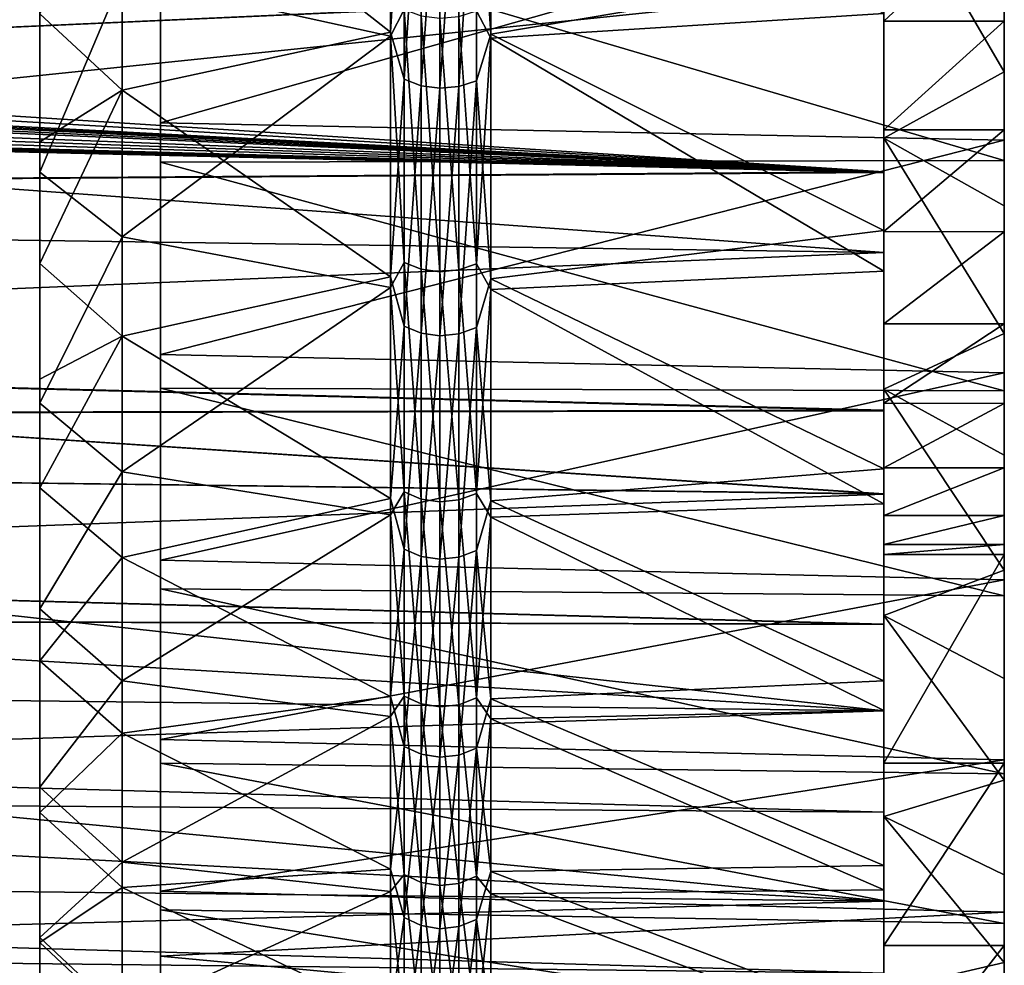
# Model space of a CAD drawing. Header units: metres. Extents: x -31 to 116, y -84 to 84.
# Tile 425 of 656: x 92 to 104, y -56 to -44. Entities that reach past the tile are written whole.
import ezdxf

# ---------------------------------------------------------------- set-up
doc = ezdxf.new("R2010")
doc.units = ezdxf.units.M
doc.layers.add('solid_80010000GA_11_1', color=7, linetype='CONTINUOUS')

msp = doc.modelspace()

# ---------------------------------------------------------------- linework, layer by layer
at = {"layer": 'solid_80010000GA_11_1'}
for points in [[(92.5, -46.007435, 38.084011), (92.5, -0.757149, -6.31007), (92.5, 35.713257, -47.871132)], [(92.5, -48.960953, 34.203865), (92.5, 35.713257, -47.871132), (92.5, 31.743658, -50.590717)], [(92.5, -47.524685, 36.172977), (92.5, 35.713257, -47.871132), (92.5, -48.960953, 34.203865)], [(92.5, -46.007435, 38.084011), (92.5, 35.713257, -47.871132), (92.5, -47.524685, 36.172977)], [(92.5, -52.469547, 28.531176), (92.5, 31.743658, -50.590717), (92.5, 27.567657, -52.982124)], [(92.5, -50.317154, 32.175541), (92.5, 31.743658, -50.590717), (92.5, -52.469547, 28.531176)], [(92.5, -48.960953, 34.203865), (92.5, 31.743658, -50.590717), (92.5, -50.317154, 32.175541)], [(94, -51.217812, 29.815081), (94, 26.58078, -52.968414), (94, 30.72887, -50.674835)], [(94, -7.77929, -7.77929), (94, -51.217812, 29.815081), (94, 30.72887, -50.674835)], [(92.5, -54.358456, 24.743469), (92.5, 27.567657, -52.982124), (92.5, 23.215502, -55.028381)], [(92.5, -52.469547, 28.531176), (92.5, 27.567657, -52.982124), (92.5, -54.358456, 24.743469)], [(94, -53.450119, 25.598499), (94, 22.258059, -54.925167), (94, 26.58078, -52.968414)], [(94, -51.217812, 29.815081), (94, -53.450119, 25.598499), (94, 26.58078, -52.968414)], [(92.5, -55.974369, 20.831499), (92.5, 23.215502, -55.028381), (92.5, 18.715399, -56.71693)], [(92.5, -54.358456, 24.743469), (92.5, 23.215502, -55.028381), (92.5, -55.974369, 20.831499)], [(94, -56.147091, 18.965654), (94, 17.792295, -56.529854), (94, 22.258059, -54.925167)], [(94, -55.337643, 21.211901), (94, -56.147091, 18.965654), (94, 22.258059, -54.925167)], [(94, -53.450119, 25.598499), (94, -55.337643, 21.211901), (94, 22.258059, -54.925167)], [(92.5, 14.090139, -58.039162), (92.5, -57.309147, 16.814962), (92.5, 18.715399, -56.71693)], [(92.5, -55.974369, 20.831499), (92.5, 18.715399, -56.71693), (92.5, -57.309147, 16.814962)], [(94, -56.86657, 16.685106), (94, 13.215801, -57.771465), (94, 17.792295, -56.529854)], [(94, -56.147091, 18.965654), (94, -56.86657, 16.685106), (94, 17.792295, -56.529854)], [(92.5, -57.940781, 14.489293), (92.5, -57.309147, 16.814962), (92.5, 14.090139, -58.039162)], [(92.5, -58.47744, 12.143736), (92.5, 14.090139, -58.039162), (92.5, 9.373622, -58.984844)], [(92.5, -57.940781, 14.489293), (92.5, 14.090139, -58.039162), (92.5, -58.47744, 12.143736)], [(94, -58.018707, 12.084211), (94, 8.555705, -58.642952), (94, 13.215801, -57.771465)], [(94, -56.86657, 16.685106), (94, -58.018707, 12.084211), (94, 13.215801, -57.771465)], [(92.5, -59.265308, 7.396191), (92.5, 9.373622, -58.984844), (92.5, 4.598124, -59.547764)], [(92.5, -58.47744, 12.143736), (92.5, 9.373622, -58.984844), (92.5, -59.265308, 7.396191)], [(94, -58.799423, 7.404419), (94, 3.839686, -59.139271), (94, 8.555705, -58.642952)], [(94, -58.018707, 12.084211), (94, -58.799423, 7.404419), (94, 8.555705, -58.642952)], [(92.5, -59.668236, 2.605139), (92.5, 4.598124, -59.547764), (92.5, -0.207905, -59.724644)], [(92.5, -59.265308, 7.396191), (92.5, 4.598124, -59.547764), (92.5, -59.668236, 2.605139)], [(94, -59.203239, 2.679179), (94, -0.899556, -59.256973), (94, 3.839686, -59.139271)], [(94, -58.799423, 7.404419), (94, -59.203239, 2.679179), (94, 3.839686, -59.139271)], [(92.5, -59.684372, -2.201522), (92.5, -0.207905, -59.724644), (92.5, -5.013831, -59.514194)], [(92.5, -59.668236, 2.605139), (92.5, -0.207905, -59.724644), (92.5, -59.684372, -2.201522)], [(92.5, -44.414433, 39.930397), (92.5, -0.757149, -6.31007), (92.5, -46.007435, 38.084011)], [(94, -59.227859, -2.061722), (94, -5.630714, -58.995716), (94, -0.899556, -59.256973)], [(94, -59.203239, 2.679179), (94, -59.227859, -2.061722), (94, -0.899556, -59.256973)], [(94, -1.131371), (94, -45.771664, 37.64505), (94, -48.654163, 33.837284)], [(94, -8.324382, -7.193011), (94, -1.131371), (94, -48.654163, 33.837284)], [(94, -1.131371), (94, -42.591515, 41.208656), (94, -45.771664, 37.64505)], [(92.5, -59.313381, -6.999942), (92.5, -5.013831, -59.514194), (92.5, -9.786749, -58.917732)], [(92.5, -59.684372, -2.201522), (92.5, -5.013831, -59.514194), (92.5, -59.313381, -6.999942)], [(94, -58.873016, -6.794301), (94, -10.326821, -58.357128), (94, -5.630714, -58.995716)], [(94, -59.227859, -2.061722), (94, -58.873016, -6.794301), (94, -5.630714, -58.995716)], [(94, -7.77929, -7.77929), (94, -8.324382, -7.193011), (94, -51.217812, 29.815081)], [(94, -8.324382, -7.193011), (94, -48.654163, 33.837284), (94, -51.217812, 29.815081)], [(92.5, -58.557064, -11.753393), (92.5, -9.786749, -58.917732), (92.5, -14.495648, -57.939251)], [(92.5, -59.313381, -6.999942), (92.5, -9.786749, -58.917732), (92.5, -58.557064, -11.753393)], [(94, -58.140701, -11.482546), (94, -14.960266, -57.344475), (94, -10.326821, -58.357128)], [(94, -58.873016, -6.794301), (94, -58.140701, -11.482546), (94, -10.326821, -58.357128)], [(92.5, -57.421707, -16.426456), (92.5, -14.495648, -57.939251), (92.5, -19.109985, -56.585239)], [(92.5, -58.557064, -11.753393), (92.5, -14.495648, -57.939251), (92.5, -57.421707, -16.426456)], [(94, -57.037197, -16.092224), (94, -19.496283, -55.965096), (94, -14.960266, -57.344475)], [(94, -58.140701, -11.482546), (94, -57.037197, -16.092224), (94, -14.960266, -57.344475)], [(92.5, -55.914562, -20.991514), (92.5, -19.109985, -56.585239), (92.5, -23.600044, -54.86454)], [(92.5, -57.421707, -16.426456), (92.5, -19.109985, -56.585239), (92.5, -55.914562, -20.991514)], [(94, -55.568993, -20.598169), (94, -23.906801, -54.227856), (94, -19.496283, -55.965096)], [(94, -57.037197, -16.092224), (94, -55.568993, -20.598169), (94, -19.496283, -55.965096)], [(92.5, -54.043362, -25.424313), (92.5, -23.600044, -54.86454), (92.5, -27.936859, -52.788353)], [(92.5, -55.914562, -20.991514), (92.5, -23.600044, -54.86454), (92.5, -54.043362, -25.424313)], [(94, -53.743931, -24.975735), (94, -28.164295, -52.143719), (94, -23.906801, -54.227856)], [(94, -55.568993, -20.598169), (94, -53.743931, -24.975735), (94, -23.906801, -54.227856)], [(92.5, -51.821056, -29.692749), (92.5, -27.936859, -52.788353), (92.5, -32.092716, -50.369968)], [(92.5, -54.043362, -25.424313), (92.5, -27.936859, -52.788353), (92.5, -51.821056, -29.692749)], [(94, -51.574242, -29.194111), (94, -32.242054, -49.725697), (94, -28.164295, -52.143719)], [(94, -53.743931, -24.975735), (94, -51.574242, -29.194111), (94, -28.164295, -52.143719)], [(104.5, -53.744877, 30.910948), (104.5, -42.792683, 41.396156), (104.5, -30.884344, 53.760178)], [(104.5, -53.744877, 30.910948), (104.5, -30.884344, 53.760178), (104.5, -32.990601, 52.493946)], [(92.5, -49.263111, -33.767258), (92.5, -32.092716, -50.369968), (92.5, -36.03968, -47.625835)], [(92.5, -51.821056, -29.692749), (92.5, -32.092716, -50.369968), (92.5, -49.263111, -33.767258)], [(94, -49.074623, -33.224701), (94, -36.11441, -46.988777), (94, -32.242054, -49.725697)], [(94, -51.574242, -29.194111), (94, -49.074623, -33.224701), (94, -32.242054, -49.725697)], [(104.5, -53.744877, 30.910948), (104.5, -32.990601, 52.493946), (104.5, -35.047894, 51.143379)], [(103, -35.047894, 51.143379), (103, -51.143379, 43.109699), (103, -43.10981, 51.143379)], [(103, -43.841156, 42.413952), (103, -51.143379, 43.109699), (103, -35.047894, 51.143379)], [(104.5, -51.143379, 35.047894), (104.5, -35.047894, 51.143379), (104.5, -43.10981, 51.143379)], [(104.5, -51.143379, 35.047894), (104.5, -53.744877, 30.910948), (104.5, -35.047894, 51.143379)], [(92.5, -46.387074, -37.620697), (92.5, -36.03968, -47.625835), (92.5, -39.752674, -44.573555)], [(92.5, -49.263111, -33.767258), (92.5, -36.03968, -47.625835), (92.5, -46.387074, -37.620697)], [(94, -46.259659, -37.043777), (94, -39.756813, -43.94989), (94, -36.11441, -46.988777)], [(94, -49.074623, -33.224701), (94, -46.259659, -37.043777), (94, -36.11441, -46.988777)], [(92.5, -46.387074, -37.620697), (92.5, -39.752674, -44.573555), (92.5, -43.209438, -41.231323)], [(94, -46.259659, -37.043777), (94, -43.145851, -40.627995), (94, -39.756813, -43.94989)], [(93.526894, -43.959812, -41.93248), (96.862495, -41.280361, -44.691727), (96.862495, -44.691727, -41.280361)], [(96.862495, -44.691727, -41.280361), (96.862495, -41.280361, -44.691727), (97.032135, -44.359638, -41.878643)], [(93.526894, -42.015869, 43.880116), (96.862495, -44.642258, 41.333851), (96.862495, -41.333851, 44.642258)], [(96.862495, -41.333851, 44.642258), (96.862495, -44.642258, 41.333851), (97.032135, -41.878643, 44.359638)], [(97.932457, -44.377171, -41.895199), (98.111336, -41.302547, -44.715748), (98.111336, -44.715748, -41.302547)], [(97.932457, -41.895199, 44.377171), (98.111336, -44.666252, 41.356071), (98.111336, -41.356071, 44.666252)], [(98.111336, -44.715748, -41.302547), (98.111336, -41.302547, -44.715748), (103, -44.411522, -41.816448)], [(98.111336, -41.356071, 44.666252), (98.111336, -44.666252, 41.356071), (103, -43.841156, 42.413952)], [(96.862495, -44.642258, 41.333851), (97.032135, -45.229965, 40.93713), (97.032135, -41.878643, 44.359638)], [(97.244003, -41.953476, 44.438904), (97.032135, -41.878643, 44.359638), (97.032135, -45.229965, 40.93713)], [(92.5, -44.414433, 39.930397), (93.526894, -45.363544, 40.409737), (93.526894, -42.015869, 43.880116)], [(93.526894, -42.015869, 43.880116), (93.526894, -45.363544, 40.409737), (96.862495, -44.642258, 41.333851)], [(97.244003, -45.310783, 41.010281), (97.244003, -41.953476, 44.438904), (97.032135, -45.229965, 40.93713)], [(97.478584, -41.982159, 44.46928), (97.244003, -41.953476, 44.438904), (97.244003, -45.310783, 41.010281)], [(97.478584, -45.341759, 41.038315), (97.478584, -41.982159, 44.46928), (97.244003, -45.310783, 41.010281)], [(97.715057, -41.962139, 44.448078), (97.478584, -41.982159, 44.46928), (97.478584, -45.341759, 41.038315)], [(97.715057, -45.320141, 41.018745), (97.715057, -41.962139, 44.448078), (97.478584, -45.341759, 41.038315)], [(97.932457, -41.895199, 44.377171), (97.715057, -41.962139, 44.448078), (97.715057, -45.320141, 41.018745)], [(97.932457, -45.247841, 40.953312), (97.932457, -41.895199, 44.377171), (97.715057, -45.320141, 41.018745)], [(97.932457, -45.247841, 40.953312), (98.111336, -44.666252, 41.356071), (97.932457, -41.895199, 44.377171)], [(38.491501, -42.239792, 41.636169), (103, -43.127747, 43.139236), (103, -46.380795, 39.620941)], [(38.617069, -42.617405, 41.254074), (38.491501, -42.239792, 41.636169), (103, -46.380795, 39.620941)], [(38.840816, -43.013279, 40.849873), (38.617069, -42.617405, 41.254074), (103, -46.380795, 39.620941)], [(104.5, -42.792683, 41.396156), (94, -45.771664, 37.64505), (94, -42.591515, 41.208656)], [(103, -42.558502, -45.086292), (104.5, -43.400433, -44.276424), (104.5, -45.138016, -42.503586)], [(103, -42.558502, -45.086292), (104.5, -45.138016, -42.503586), (103, -45.96349, -41.609581)], [(103, -44.411522, -41.816448), (103, -42.558502, -45.086292), (103, -45.96349, -41.609581)], [(104.5, -42.792683, 41.396156), (104.5, -45.987198, 37.815834), (94, -45.771664, 37.64505)], [(104.5, -45.987198, 37.815834), (104.5, -42.792683, 41.396156), (104.5, -53.744877, 30.910948)], [(38.918213, -43.124298, 40.735607), (38.840816, -43.013279, 40.849873), (103, -46.380795, 39.620941)], [(104.5, -46.24202, -37.503815), (104.5, -43.074245, -41.103165), (94, -43.145851, -40.627995)], [(103, -44.505573, 51.021145), (104.5, -44.505421, 51.021168), (104.5, -43.10981, 51.143379)], [(103, -43.10981, 51.143379), (103, -44.505573, 51.021145), (104.5, -43.10981, 51.143379)], [(103, -43.10981, 51.143379), (103, -51.143379, 43.109699), (103, -51.021187, 44.505314)], [(103, -43.10981, 51.143379), (103, -51.021187, 44.505314), (103, -44.505573, 51.021145)], [(104.5, -45.138016, -42.503586), (104.5, -43.074245, -41.103165), (104.5, -46.24202, -37.503815)], [(104.5, -45.138016, -42.503586), (104.5, -43.400433, -44.276424), (104.5, -43.074245, -41.103165)], [(104.5, -51.143379, 43.109699), (104.5, -51.143379, 35.047894), (104.5, -43.10981, 51.143379)], [(104.5, -44.505421, 51.021168), (104.5, -51.143379, 43.109699), (104.5, -43.10981, 51.143379)], [(27.5, -44.336441, -38.961391), (103, -46.390305, -39.609806), (103, -43.139236, -43.127747)], [(39, -43.233612, 40.6227), (38.918213, -43.124298, 40.735607), (103, -46.380795, 39.620941)], [(39, -43.384422, 40.461597), (39, -43.233612, 40.6227), (103, -46.380795, 39.620941)], [(92.5, -46.387074, -37.620697), (92.5, -43.209438, -41.231323), (93.526894, -43.959812, -41.93248)], [(104.5, -46.24202, -37.503815), (94, -43.145851, -40.627995), (94, -46.259659, -37.043777)], [(103, -47.386627, 40.291019), (103, -46.380795, 39.620941), (103, -43.127747, 43.139236)], [(103, -47.386627, 40.291019), (103, -43.127747, 43.139236), (103, -44.089722, 43.874321)], [(103, -47.385311, -40.292572), (103, -43.139236, -43.127747), (103, -46.390305, -39.609806)], [(103, -44.088516, -43.87553), (103, -43.139236, -43.127747), (103, -47.385311, -40.292572)], [(39, -43.534634, 40.299931), (39, -43.384422, 40.461597), (103, -46.380795, 39.620941)], [(33.254963, -43.651806, 39.950497), (39, -43.534634, 40.299931), (103, -46.380795, 39.620941)], [(27.5, -43.738743, 39.631207), (33.254963, -43.651806, 39.950497), (103, -46.380795, 39.620941)], [(75.055649, -45.348221, -41.85643), (75.055649, -43.637264, -43.637264), (103, -44.088516, -43.87553)], [(103, -44.089722, 43.874321), (75.055649, -43.637264, 43.637264), (75.055649, -45.348221, 41.85643)], [(27.5, -44.038864, 39.297436), (27.5, -43.738743, 39.631207), (103, -46.380795, 39.620941)], [(98.111336, -44.666252, 41.356071), (103, -47.113945, 38.746246), (103, -43.841156, 42.413952)], [(103, -43.841156, 42.413952), (103, -51.143379, 35.047894), (103, -51.143379, 43.109699)], [(103, -43.841156, 42.413952), (103, -47.113945, 38.746246), (103, -51.143379, 35.047894)], [(92.5, -46.387074, -37.620697), (93.526894, -43.959812, -41.93248), (93.526894, -47.191425, -38.259212)], [(93.526894, -47.191425, -38.259212), (93.526894, -43.959812, -41.93248), (96.862495, -44.691727, -41.280361)], [(27.5, -44.336441, 38.961391), (27.5, -44.038864, 39.297436), (103, -46.380795, 39.620941)], [(75.055649, -45.348221, -41.85643), (103, -44.088516, -43.87553), (103, -47.385311, -40.292572)], [(103, -44.089722, 43.874321), (75.055649, -45.348221, 41.85643), (75.055649, -46.986553, 40.008572)], [(103, -47.386627, 40.291019), (103, -44.089722, 43.874321), (75.055649, -46.986553, 40.008572)], [(12.5, -44.230812, -38.485485), (12.5, -47.021606, -35.020927), (103, -46.390305, -39.609806)], [(12.5, -44.230812, 38.485485), (20.001122, -44.28376, 38.723598), (103, -46.380795, 39.620941)], [(12.5, -47.021599, 35.020939), (12.5, -44.230812, 38.485485), (103, -46.380795, 39.620941)], [(20.001122, -44.28376, -38.723598), (12.5, -44.230812, -38.485485), (103, -46.390305, -39.609806)], [(103, -46.390305, -39.609806), (27.5, -44.336441, -38.961391), (20.001122, -44.28376, -38.723598)], [(20.001122, -44.28376, 38.723598), (27.5, -44.336441, 38.961391), (103, -46.380795, 39.620941)], [(92.5, -44.414433, 39.930397), (92.5, -46.007435, 38.084011), (93.526894, -45.363544, 40.409737)], [(96.862495, -44.691727, -41.280361), (97.032135, -44.359638, -41.878643), (97.032135, -47.508652, -38.269131)], [(97.244003, -47.593544, -38.337513), (97.032135, -47.508652, -38.269131), (97.032135, -44.359638, -41.878643)], [(97.244003, -44.438904, -41.953476), (97.244003, -47.593544, -38.337513), (97.032135, -44.359638, -41.878643)], [(97.478584, -47.62608, -38.36372), (97.244003, -47.593544, -38.337513), (97.244003, -44.438904, -41.953476)], [(97.478584, -44.46928, -41.982159), (97.478584, -47.62608, -38.36372), (97.244003, -44.438904, -41.953476)], [(97.715057, -44.448078, -41.962139), (97.715057, -47.603371, -38.345428), (97.478584, -44.46928, -41.982159)], [(97.932457, -44.377171, -41.895199), (97.932457, -47.527431, -38.284256), (97.715057, -44.448078, -41.962139)], [(97.932457, -47.527431, -38.284256), (97.715057, -47.603371, -38.345428), (97.715057, -44.448078, -41.962139)], [(97.932457, -44.377171, -41.895199), (98.111336, -44.715748, -41.302547), (97.932457, -47.527431, -38.284256)], [(98.111336, -44.715748, -41.302547), (103, -44.411522, -41.816448), (103, -47.616924, -38.126457)], [(103, -47.616924, -38.126457), (103, -44.411522, -41.816448), (103, -45.96349, -41.609581)], [(97.715057, -47.603371, -38.345428), (97.478584, -47.62608, -38.36372), (97.478584, -44.46928, -41.982159)], [(103, -45.85767, 50.658772), (104.5, -45.858006, 50.658653), (104.5, -44.505421, 51.021168)], [(103, -44.505573, 51.021145), (103, -45.85767, 50.658772), (104.5, -44.505421, 51.021168)], [(103, -44.505573, 51.021145), (103, -51.021187, 44.505314), (103, -50.658691, 45.857903)], [(103, -44.505573, 51.021145), (103, -50.658691, 45.857903), (103, -45.85767, 50.658772)], [(104.5, -44.505421, 51.021168), (104.5, -51.021164, 44.505466), (104.5, -51.143379, 43.109699)], [(104.5, -44.505421, 51.021168), (104.5, -45.858006, 50.658653), (104.5, -51.021164, 44.505466)], [(93.526894, -45.363544, 40.409737), (96.862495, -47.686638, 37.780991), (96.862495, -44.642258, 41.333851)], [(93.526894, -47.191425, -38.259212), (96.862495, -44.691727, -41.280361), (96.862495, -47.822067, -37.609421)], [(96.862495, -44.642258, 41.333851), (96.862495, -47.686638, 37.780991), (97.032135, -45.229965, 40.93713)], [(96.862495, -47.822067, -37.609421), (96.862495, -44.691727, -41.280361), (97.032135, -47.508652, -38.269131)], [(97.932457, -45.247841, 40.953312), (98.111336, -47.712269, 37.801296), (98.111336, -44.666252, 41.356071)], [(98.111336, -44.666252, 41.356071), (98.111336, -47.712269, 37.801296), (103, -47.113945, 38.746246)], [(97.932457, -47.527431, -38.284256), (98.111336, -44.715748, -41.302547), (98.111336, -47.847771, -37.629635)], [(98.111336, -47.847771, -37.629635), (98.111336, -44.715748, -41.302547), (103, -47.616924, -38.126457)], [(103, -45.96349, -41.609581), (104.5, -45.138016, -42.503586), (104.5, -46.803978, -40.661865)], [(104.5, -46.803978, -40.661865), (104.5, -45.138016, -42.503586), (104.5, -46.24202, -37.503815)], [(96.862495, -47.686638, 37.780991), (97.032135, -48.302425, 37.262234), (97.032135, -45.229965, 40.93713)], [(97.244003, -45.310783, 41.010281), (97.032135, -45.229965, 40.93713), (97.032135, -48.302425, 37.262234)], [(97.244003, -48.388737, 37.328815), (97.244003, -45.310783, 41.010281), (97.032135, -48.302425, 37.262234)], [(97.478584, -45.341759, 41.038315), (97.244003, -45.310783, 41.010281), (97.244003, -48.388737, 37.328815)], [(97.715057, -45.320141, 41.018745), (97.478584, -45.341759, 41.038315), (97.478584, -48.421814, 37.354336)], [(97.715057, -48.398727, 37.336521), (97.715057, -45.320141, 41.018745), (97.478584, -48.421814, 37.354336)], [(97.932457, -45.247841, 40.953312), (97.715057, -45.320141, 41.018745), (97.715057, -48.398727, 37.336521)], [(97.932457, -48.321518, 37.276962), (97.932457, -45.247841, 40.953312), (97.715057, -48.398727, 37.336521)], [(97.932457, -48.321518, 37.276962), (98.111336, -47.712269, 37.801296), (97.932457, -45.247841, 40.953312)], [(75.055649, -46.986553, -40.008572), (75.055649, -45.348221, -41.85643), (103, -47.385311, -40.292572)], [(92.5, -47.524685, 36.172977), (93.526894, -48.425446, 36.684795), (93.526894, -45.363544, 40.409737)], [(92.5, -46.007435, 38.084011), (92.5, -47.524685, 36.172977), (93.526894, -45.363544, 40.409737)], [(93.526894, -45.363544, 40.409737), (93.526894, -48.425446, 36.684795), (96.862495, -47.686638, 37.780991)], [(97.478584, -48.421814, 37.354336), (97.478584, -45.341759, 41.038315), (97.244003, -48.388737, 37.328815)], [(104.5, -45.987198, 37.815834), (94, -48.654163, 33.837284), (94, -45.771664, 37.64505)], [(103, -45.85767, 50.658772), (103, -47.125309, 50.06773), (104.5, -45.858006, 50.658653)], [(103, -45.85767, 50.658772), (103, -50.658691, 45.857903), (103, -50.067112, 47.126369)], [(103, -45.85767, 50.658772), (103, -50.067112, 47.126369), (103, -47.125309, 50.06773)], [(103, -47.125309, 50.06773), (104.5, -47.126465, 50.067059), (104.5, -45.858006, 50.658653)], [(104.5, -45.858006, 50.658653), (104.5, -50.65881, 45.857567), (104.5, -51.021164, 44.505466)], [(104.5, -45.858006, 50.658653), (104.5, -50.067783, 47.125214), (104.5, -50.65881, 45.857567)], [(104.5, -45.858006, 50.658653), (104.5, -47.126465, 50.067059), (104.5, -50.067783, 47.125214)], [(104.5, -45.987198, 37.815834), (104.5, -48.883087, 33.989677), (94, -48.654163, 33.837284)], [(103, -45.96349, -41.609581), (104.5, -46.803978, -40.661865), (104.5, -48.395252, -38.7542)], [(103, -45.96349, -41.609581), (104.5, -48.395252, -38.7542), (103, -49.085793, -37.875916)], [(103, -47.616924, -38.126457), (103, -45.96349, -41.609581), (103, -49.085793, -37.875916)], [(104.5, -56.012695, 26.581478), (104.5, -48.883087, 33.989677), (104.5, -45.987198, 37.815834)], [(104.5, -53.744877, 30.910948), (104.5, -56.012695, 26.581478), (104.5, -45.987198, 37.815834)], [(104.5, -49.109158, -33.662376), (104.5, -46.24202, -37.503815), (94, -46.259659, -37.043777)], [(104.5, -49.109158, -33.662376), (94, -46.259659, -37.043777), (94, -49.074623, -33.224701)], [(104.5, -48.395252, -38.7542), (104.5, -46.24202, -37.503815), (104.5, -49.109158, -33.662376)], [(104.5, -48.395252, -38.7542), (104.5, -46.803978, -40.661865), (104.5, -46.24202, -37.503815)], [(12.5, -47.021599, 35.020939), (103, -46.380795, 39.620941), (103, -49.348675, 35.856754)], [(12.5, -47.021606, -35.020927), (103, -49.354969, -35.848087), (103, -46.390305, -39.609806)], [(92.5, -49.263111, -33.767258), (92.5, -46.387074, -37.620697), (93.526894, -47.191425, -38.259212)], [(103, -50.392952, 36.461079), (103, -49.348675, 35.856754), (103, -46.380795, 39.620941)], [(103, -50.392952, 36.461079), (103, -46.380795, 39.620941), (103, -47.386627, 40.291019)], [(103, -50.391949, -36.46246), (103, -46.390305, -39.609806), (103, -49.354969, -35.848087)], [(103, -47.385311, -40.292572), (103, -46.390305, -39.609806), (103, -50.391949, -36.46246)], [(12.5, -49.54129, 31.355318), (12.5, -47.021599, 35.020939), (103, -49.348675, 35.856754)], [(12.5, -47.021606, -35.020927), (12.5, -49.541309, -31.355293), (103, -49.354969, -35.848087)], [(75.055649, -48.549644, -38.096642), (75.055649, -46.986553, -40.008572), (103, -47.385311, -40.292572)], [(103, -47.386627, 40.291019), (75.055649, -46.986553, 40.008572), (75.055649, -48.549644, 38.096642)], [(98.111336, -47.712269, 37.801296), (103, -50.080429, 34.827282), (103, -47.113945, 38.746246)], [(103, -47.113945, 38.746246), (103, -50.080429, 34.827282), (103, -51.143379, 35.047894)], [(103, -47.125309, 50.06773), (103, -48.272816, 49.264526), (104.5, -47.126465, 50.067059)], [(103, -47.125309, 50.06773), (103, -50.067112, 47.126369), (103, -48.272816, 49.264526)], [(103, -48.272816, 49.264526), (104.5, -48.274605, 49.26302), (104.5, -47.126465, 50.067059)], [(104.5, -47.126465, 50.067059), (104.5, -49.264599, 48.272732), (104.5, -50.067783, 47.125214)], [(104.5, -47.126465, 50.067059), (104.5, -48.274605, 49.26302), (104.5, -49.264599, 48.272732)], [(92.5, -49.263111, -33.767258), (93.526894, -47.191425, -38.259212), (93.526894, -50.116985, -34.337818)], [(93.526894, -50.116985, -34.337818), (93.526894, -47.191425, -38.259212), (96.862495, -47.822067, -37.609421)], [(75.055649, -48.549644, -38.096642), (103, -47.385311, -40.292572), (103, -50.391949, -36.46246)], [(103, -50.392952, 36.461079), (103, -47.386627, 40.291019), (75.055649, -48.549644, 38.096642)], [(92.5, -47.524685, 36.172977), (92.5, -48.960953, 34.203865), (93.526894, -48.425446, 36.684795)], [(96.862495, -47.822067, -37.609421), (97.032135, -47.508652, -38.269131), (97.032135, -50.364761, -34.423672)], [(97.244003, -50.454758, -34.485184), (97.032135, -50.364761, -34.423672), (97.032135, -47.508652, -38.269131)], [(97.244003, -47.593544, -38.337513), (97.244003, -50.454758, -34.485184), (97.032135, -47.508652, -38.269131)], [(97.932457, -47.527431, -38.284256), (97.932457, -50.384666, -34.437279), (97.715057, -47.603371, -38.345428)], [(97.932457, -47.527431, -38.284256), (98.111336, -47.847771, -37.629635), (97.932457, -50.384666, -34.437279)], [(97.478584, -50.489246, -34.508759), (97.244003, -50.454758, -34.485184), (97.244003, -47.593544, -38.337513)], [(97.478584, -47.62608, -38.36372), (97.478584, -50.489246, -34.508759), (97.244003, -47.593544, -38.337513)], [(97.715057, -47.603371, -38.345428), (97.715057, -50.465172, -34.492306), (97.478584, -47.62608, -38.36372)], [(97.715057, -50.465172, -34.492306), (97.478584, -50.489246, -34.508759), (97.478584, -47.62608, -38.36372)], [(97.932457, -50.384666, -34.437279), (97.715057, -50.465172, -34.492306), (97.715057, -47.603371, -38.345428)], [(98.111336, -47.847771, -37.629635), (103, -47.616924, -38.126457), (103, -50.514797, -34.19437)], [(103, -50.514797, -34.19437), (103, -47.616924, -38.126457), (103, -49.085793, -37.875916)], [(93.526894, -48.425446, 36.684795), (96.862495, -50.448986, 34.004681), (96.862495, -47.686638, 37.780991)], [(96.862495, -47.686638, 37.780991), (96.862495, -50.448986, 34.004681), (97.032135, -48.302425, 37.262234)], [(97.932457, -48.321518, 37.276962), (98.111336, -50.476105, 34.022957), (98.111336, -47.712269, 37.801296)], [(98.111336, -47.712269, 37.801296), (98.111336, -50.476105, 34.022957), (103, -50.080429, 34.827282)], [(93.526894, -50.116985, -34.337818), (96.862495, -47.822067, -37.609421), (96.862495, -50.651699, -33.701988)], [(96.862495, -50.651699, -33.701988), (96.862495, -47.822067, -37.609421), (97.032135, -50.364761, -34.423672)], [(97.932457, -50.384666, -34.437279), (98.111336, -47.847771, -37.629635), (98.111336, -50.678925, -33.7201)], [(98.111336, -50.678925, -33.7201), (98.111336, -47.847771, -37.629635), (103, -50.514797, -34.19437)], [(96.862495, -50.448986, 34.004681), (97.032135, -51.077087, 33.357601), (97.032135, -48.302425, 37.262234)], [(97.244003, -48.388737, 37.328815), (97.032135, -48.302425, 37.262234), (97.032135, -51.077087, 33.357601)], [(97.932457, -48.321518, 37.276962), (97.715057, -48.398727, 37.336521), (97.715057, -51.178921, 33.424107)], [(97.932457, -51.097275, 33.370785), (97.932457, -48.321518, 37.276962), (97.715057, -51.178921, 33.424107)], [(97.932457, -51.097275, 33.370785), (98.111336, -50.476105, 34.022957), (97.932457, -48.321518, 37.276962)], [(103, -48.272816, 49.264526), (103, -49.263088, 48.274521), (104.5, -48.274605, 49.26302)], [(103, -48.272816, 49.264526), (103, -50.067112, 47.126369), (103, -49.263088, 48.274521)], [(103, -49.263088, 48.274521), (104.5, -49.264599, 48.272732), (104.5, -48.274605, 49.26302)], [(92.5, -50.317154, 32.175541), (93.526894, -51.182289, 32.728756), (93.526894, -48.425446, 36.684795)], [(92.5, -48.960953, 34.203865), (92.5, -50.317154, 32.175541), (93.526894, -48.425446, 36.684795)], [(93.526894, -48.425446, 36.684795), (93.526894, -51.182289, 32.728756), (96.862495, -50.448986, 34.004681)], [(97.244003, -51.168354, 33.41721), (97.244003, -48.388737, 37.328815), (97.032135, -51.077087, 33.357601)], [(97.478584, -48.421814, 37.354336), (97.244003, -48.388737, 37.328815), (97.244003, -51.168354, 33.41721)], [(97.478584, -51.203335, 33.440052), (97.478584, -48.421814, 37.354336), (97.244003, -51.168354, 33.41721)], [(97.715057, -48.398727, 37.336521), (97.478584, -48.421814, 37.354336), (97.478584, -51.203335, 33.440052)], [(97.715057, -51.178921, 33.424107), (97.715057, -48.398727, 37.336521), (97.478584, -51.203335, 33.440052)], [(103, -49.085793, -37.875916), (104.5, -48.395252, -38.7542), (104.5, -49.908131, -36.785599)], [(104.5, -49.908131, -36.785599), (104.5, -48.395252, -38.7542), (104.5, -49.109158, -33.662376)], [(75.055649, -50.034988, -36.123703), (75.055649, -48.549644, -38.096642), (103, -50.391949, -36.46246)], [(103, -50.392952, 36.461079), (75.055649, -48.549644, 38.096642), (75.055649, -50.034988, 36.123703)], [(104.5, -48.883087, 33.989677), (94, -51.217812, 29.815081), (94, -48.654163, 33.837284)], [(104.5, -48.883087, 33.989677), (104.5, -51.458847, 29.947527), (94, -51.217812, 29.815081)], [(104.5, -56.012695, 26.581478), (104.5, -51.458847, 29.947527), (104.5, -48.883087, 33.989677)], [(104.5, -51.659206, -29.600521), (94, -49.074623, -33.224701), (94, -51.574242, -29.194111)], [(104.5, -51.659206, -29.600521), (104.5, -49.109158, -33.662376), (94, -49.074623, -33.224701)], [(103, -49.085793, -37.875916), (104.5, -49.908131, -36.785599), (104.5, -51.339848, -34.759457)], [(103, -49.085793, -37.875916), (104.5, -51.339848, -34.759457), (103, -51.90493, -33.909809)], [(103, -50.514797, -34.19437), (103, -49.085793, -37.875916), (103, -51.90493, -33.909809)], [(104.5, -51.339848, -34.759457), (104.5, -49.109158, -33.662376), (104.5, -51.659206, -29.600521)], [(104.5, -51.339848, -34.759457), (104.5, -49.908131, -36.785599), (104.5, -49.109158, -33.662376)], [(12.5, -49.54129, 31.355318), (103, -49.348675, 35.856754), (103, -52.012264, 31.870413)], [(12.5, -49.541309, -31.355293), (103, -52.015404, -31.86529), (103, -49.354969, -35.848087)], [(92.5, -51.821056, -29.692749), (92.5, -49.263111, -33.767258), (93.526894, -50.116985, -34.337818)], [(103, -49.263088, 48.274521), (103, -50.067112, 47.126369), (104.5, -49.264599, 48.272732)], [(103, -50.067112, 47.126369), (104.5, -50.067783, 47.125214), (104.5, -49.264599, 48.272732)], [(103, -53.090313, 32.40802), (103, -52.012264, 31.870413), (103, -49.348675, 35.856754)], [(103, -53.090313, 32.40802), (103, -49.348675, 35.856754), (103, -50.392952, 36.461079)], [(103, -53.089783, -32.408886), (103, -49.354969, -35.848087), (103, -52.015404, -31.86529)], [(103, -50.391949, -36.46246), (103, -49.354969, -35.848087), (103, -53.089783, -32.408886)], [(12.5, -51.775623, 27.509621), (12.5, -49.54129, 31.355318), (103, -52.012264, 31.870413)], [(12.5, -49.541309, -31.355293), (12.5, -51.775642, -27.509588), (103, -52.015404, -31.86529)], [(75.055649, -50.034988, -36.123703), (103, -50.391949, -36.46246), (103, -53.089783, -32.408886)], [(75.055649, -51.440208, -34.092918), (75.055649, -50.034988, -36.123703), (103, -53.089783, -32.408886)], [(103, -50.392952, 36.461079), (75.055649, -50.034988, 36.123703), (75.055649, -51.440208, 34.092918)], [(98.111336, -50.476105, 34.022957), (103, -52.718834, 30.687595), (103, -50.080429, 34.827282)], [(103, -50.067112, 47.126369), (103, -50.658691, 45.857903), (104.5, -50.067783, 47.125214)], [(103, -50.658691, 45.857903), (104.5, -50.65881, 45.857567), (104.5, -50.067783, 47.125214)], [(103, -50.080429, 34.827282), (103, -53.744877, 30.910948), (103, -51.143379, 35.047894)], [(103, -50.080429, 34.827282), (103, -52.718834, 30.687595), (103, -53.744877, 30.910948)], [(92.5, -51.821056, -29.692749), (93.526894, -50.116985, -34.337818), (93.526894, -52.717518, -30.193727)], [(93.526894, -52.717518, -30.193727), (93.526894, -50.116985, -34.337818), (96.862495, -50.651699, -33.701988)], [(92.5, -50.317154, 32.175541), (92.5, -52.469547, 28.531176), (93.526894, -51.182289, 32.728756)], [(103, -53.090313, 32.40802), (103, -50.392952, 36.461079), (75.055649, -51.440208, 34.092918)], [(93.526894, -51.182289, 32.728756), (96.862495, -52.912968, 30.027258), (96.862495, -50.448986, 34.004681)], [(96.862495, -50.651699, -33.701988), (97.032135, -50.364761, -34.423672), (97.032135, -52.910351, -30.365982)], [(96.862495, -50.448986, 34.004681), (96.862495, -52.912968, 30.027258), (97.032135, -51.077087, 33.357601)], [(97.244003, -53.004898, -30.420244), (97.032135, -52.910351, -30.365982), (97.032135, -50.364761, -34.423672)], [(97.244003, -50.454758, -34.485184), (97.244003, -53.004898, -30.420244), (97.032135, -50.364761, -34.423672)], [(97.478584, -53.04113, -30.441038), (97.244003, -53.004898, -30.420244), (97.244003, -50.454758, -34.485184)], [(97.478584, -50.489246, -34.508759), (97.478584, -53.04113, -30.441038), (97.244003, -50.454758, -34.485184)], [(97.715057, -50.465172, -34.492306), (97.715057, -53.015839, -30.426523), (97.478584, -50.489246, -34.508759)], [(97.932457, -50.384666, -34.437279), (97.932457, -52.931267, -30.377985), (97.715057, -50.465172, -34.492306)], [(97.932457, -52.931267, -30.377985), (97.715057, -53.015839, -30.426523), (97.715057, -50.465172, -34.492306)], [(97.932457, -50.384666, -34.437279), (98.111336, -50.678925, -33.7201), (97.932457, -52.931267, -30.377985)], [(97.715057, -53.015839, -30.426523), (97.478584, -53.04113, -30.441038), (97.478584, -50.489246, -34.508759)], [(97.932457, -51.097275, 33.370785), (98.111336, -52.94141, 30.043398), (98.111336, -50.476105, 34.022957)], [(98.111336, -50.476105, 34.022957), (98.111336, -52.94141, 30.043398), (103, -52.718834, 30.687595)], [(98.111336, -50.678925, -33.7201), (103, -50.514797, -34.19437), (103, -53.087296, -30.045601)], [(103, -53.087296, -30.045601), (103, -50.514797, -34.19437), (103, -51.90493, -33.909809)], [(93.526894, -52.717518, -30.193727), (96.862495, -50.651699, -33.701988), (96.862495, -53.162827, -29.582634)], [(96.862495, -53.162827, -29.582634), (96.862495, -50.651699, -33.701988), (97.032135, -52.910351, -30.365982)], [(97.932457, -52.931267, -30.377985), (98.111336, -50.678925, -33.7201), (98.111336, -53.191402, -29.598536)], [(98.111336, -53.191402, -29.598536), (98.111336, -50.678925, -33.7201), (103, -53.087296, -30.045601)], [(103, -50.658691, 45.857903), (103, -51.021187, 44.505314), (104.5, -50.65881, 45.857567)], [(103, -51.021187, 44.505314), (104.5, -51.021164, 44.505466), (104.5, -50.65881, 45.857567)], [(96.862495, -52.912968, 30.027258), (97.032135, -53.536839, 29.247309), (97.032135, -51.077087, 33.357601)], [(97.244003, -51.168354, 33.41721), (97.032135, -51.077087, 33.357601), (97.032135, -53.536839, 29.247309)], [(103, -51.143379, 43.109699), (104.5, -51.143379, 43.109699), (104.5, -51.021164, 44.505466)], [(103, -51.021187, 44.505314), (103, -51.143379, 43.109699), (104.5, -51.021164, 44.505466)], [(92.5, -52.469547, 28.531176), (93.526894, -53.371704, 29.021704), (93.526894, -51.182289, 32.728756)], [(93.526894, -51.182289, 32.728756), (93.526894, -53.371704, 29.021704), (96.862495, -52.912968, 30.027258)], [(97.244003, -53.632504, 29.29957), (97.244003, -51.168354, 33.41721), (97.032135, -53.536839, 29.247309)], [(97.478584, -51.203335, 33.440052), (97.244003, -51.168354, 33.41721), (97.244003, -53.632504, 29.29957)], [(97.478584, -53.669167, 29.319599), (97.478584, -51.203335, 33.440052), (97.244003, -53.632504, 29.29957)], [(97.715057, -51.178921, 33.424107), (97.478584, -51.203335, 33.440052), (97.478584, -53.669167, 29.319599)], [(97.715057, -53.643578, 29.30562), (97.715057, -51.178921, 33.424107), (97.478584, -53.669167, 29.319599)], [(97.932457, -51.097275, 33.370785), (97.715057, -51.178921, 33.424107), (97.715057, -53.643578, 29.30562)], [(97.932457, -53.558002, 29.258869), (97.932457, -51.097275, 33.370785), (97.715057, -53.643578, 29.30562)], [(97.932457, -53.558002, 29.258869), (98.111336, -52.94141, 30.043398), (97.932457, -51.097275, 33.370785)], [(103, -53.744877, 30.910948), (104.5, -53.744877, 30.910948), (104.5, -51.143379, 35.047894)], [(103, -51.143379, 35.047894), (104.5, -51.143379, 35.047894), (104.5, -51.143379, 43.109699)], [(103, -53.744877, 30.910948), (104.5, -51.143379, 35.047894), (103, -51.143379, 35.047894)], [(103, -51.143379, 35.047894), (104.5, -51.143379, 43.109699), (103, -51.143379, 43.109699)], [(104.5, -51.458847, 29.947527), (94, -53.450119, 25.598499), (94, -51.217812, 29.815081)], [(75.055649, -52.76305, -32.007534), (75.055649, -51.440208, -34.092918), (103, -53.089783, -32.408886)], [(103, -53.090313, 32.40802), (75.055649, -51.440208, 34.092918), (75.055649, -52.76305, 32.007534)], [(103, -51.90493, -33.909809), (104.5, -51.339848, -34.759457), (104.5, -52.688679, -32.678753)], [(104.5, -52.688679, -32.678753), (104.5, -51.339848, -34.759457), (104.5, -51.659206, -29.600521)], [(104.5, -51.458847, 29.947527), (104.5, -53.701313, 25.710526), (94, -53.450119, 25.598499)], [(104.5, -57.932461, 22.086834), (104.5, -53.701313, 25.710526), (104.5, -51.458847, 29.947527)], [(104.5, -56.012695, 26.581478), (104.5, -57.932461, 22.086834), (104.5, -51.458847, 29.947527)], [(104.5, -53.874619, -25.345402), (94, -51.574242, -29.194111), (94, -53.743931, -24.975735)], [(104.5, -53.874619, -25.345402), (104.5, -51.659206, -29.600521), (94, -51.574242, -29.194111)], [(104.5, -53.954086, -30.544315), (104.5, -51.659206, -29.600521), (104.5, -53.874619, -25.345402)], [(104.5, -53.954086, -30.544315), (104.5, -52.688679, -32.678753), (104.5, -51.659206, -29.600521)], [(12.5, -51.775623, 27.509621), (103, -52.012264, 31.870413), (103, -54.352322, 27.691591)], [(12.5, -53.711914, 23.505838), (12.5, -51.775623, 27.509621), (103, -54.352322, 27.691591)], [(12.5, -51.775642, -27.509588), (103, -54.35323, -27.689806), (103, -52.015404, -31.86529)], [(12.5, -51.775642, -27.509588), (12.5, -53.711929, -23.505802), (103, -54.35323, -27.689806)], [(92.5, -54.043362, -25.424313), (92.5, -51.821056, -29.692749), (93.526894, -52.717518, -30.193727)], [(103, -51.90493, -33.909809), (104.5, -52.688679, -32.678753), (104.5, -53.954086, -30.544315)], [(103, -51.90493, -33.909809), (104.5, -53.954086, -30.544315), (103, -54.405869, -29.73208)], [(103, -53.087296, -30.045601), (103, -51.90493, -33.909809), (103, -54.405869, -29.73208)], [(103, -55.462013, 28.157192), (103, -54.352322, 27.691591), (103, -52.012264, 31.870413)], [(103, -55.462013, 28.157192), (103, -52.012264, 31.870413), (103, -53.090313, 32.40802)], [(103, -55.461834, -28.157551), (103, -52.015404, -31.86529), (103, -54.35323, -27.689806)], [(103, -53.089783, -32.408886), (103, -52.015404, -31.86529), (103, -55.461834, -28.157551)], [(92.5, -52.469547, 28.531176), (92.5, -54.358456, 24.743469), (93.526894, -53.371704, 29.021704)], [(75.055649, -52.76305, -32.007534), (103, -53.089783, -32.408886), (103, -55.461834, -28.157551)], [(75.055649, -54.0014, -29.870897), (75.055649, -52.76305, -32.007534), (103, -55.461834, -28.157551)], [(103, -53.090313, 32.40802), (75.055649, -52.76305, 32.007534), (75.055649, -54.0014, 29.870897)], [(92.5, -54.043362, -25.424313), (93.526894, -52.717518, -30.193727), (93.526894, -54.976158, -25.853821)], [(93.526894, -54.976158, -25.853821), (93.526894, -52.717518, -30.193727), (96.862495, -53.162827, -29.582634)], [(98.111336, -52.94141, 30.043398), (103, -55.01622, 26.347956), (103, -52.718834, 30.687595)], [(103, -52.718834, 30.687595), (103, -56.012695, 26.581478), (103, -53.744877, 30.910948)], [(103, -52.718834, 30.687595), (103, -55.01622, 26.347956), (103, -56.012695, 26.581478)], [(93.526894, -53.371704, 29.021704), (96.862495, -55.064011, 25.872248), (96.862495, -52.912968, 30.027258)], [(96.862495, -53.162827, -29.582634), (97.032135, -52.910351, -30.365982), (97.032135, -55.129734, -26.121077)], [(96.862495, -52.912968, 30.027258), (96.862495, -55.064011, 25.872248), (97.032135, -53.536839, 29.247309)], [(97.244003, -55.228245, -26.167751), (97.032135, -55.129734, -26.121077), (97.032135, -52.910351, -30.365982)], [(97.244003, -53.004898, -30.420244), (97.244003, -55.228245, -26.167751), (97.032135, -52.910351, -30.365982)], [(97.478584, -55.265999, -26.18564), (97.244003, -55.228245, -26.167751), (97.244003, -53.004898, -30.420244)], [(97.478584, -53.04113, -30.441038), (97.478584, -55.265999, -26.18564), (97.244003, -53.004898, -30.420244)], [(97.715057, -53.015839, -30.426523), (97.715057, -55.239647, -26.173155), (97.478584, -53.04113, -30.441038)], [(97.715057, -55.239647, -26.173155), (97.478584, -55.265999, -26.18564), (97.478584, -53.04113, -30.441038)], [(97.932457, -52.931267, -30.377985), (97.932457, -55.151527, -26.131401), (97.715057, -53.015839, -30.426523)], [(97.932457, -55.151527, -26.131401), (97.715057, -55.239647, -26.173155), (97.715057, -53.015839, -30.426523)], [(97.932457, -52.931267, -30.377985), (98.111336, -53.191402, -29.598536), (97.932457, -55.151527, -26.131401)], [(97.932457, -53.558002, 29.258869), (98.111336, -55.093609, 25.886156), (98.111336, -52.94141, 30.043398)], [(98.111336, -52.94141, 30.043398), (98.111336, -55.093609, 25.886156), (103, -55.01622, 26.347956)], [(103, -55.462013, 28.157192), (103, -53.090313, 32.40802), (75.055649, -54.0014, 29.870897)], [(93.526894, -54.976158, -25.853821), (96.862495, -53.162827, -29.582634), (96.862495, -55.339664, -25.277264)], [(96.862495, -55.339664, -25.277264), (96.862495, -53.162827, -29.582634), (97.032135, -55.129734, -26.121077)], [(98.111336, -53.191402, -29.598536), (103, -53.087296, -30.045601), (103, -55.320004, -25.703991)], [(103, -55.320004, -25.703991), (103, -53.087296, -30.045601), (103, -54.405869, -29.73208)], [(97.932457, -55.151527, -26.131401), (98.111336, -53.191402, -29.598536), (98.111336, -55.369411, -25.29085)], [(98.111336, -55.369411, -25.29085), (98.111336, -53.191402, -29.598536), (103, -55.320004, -25.703991)], [(92.5, -54.358456, 24.743469), (93.526894, -55.293076, 25.1689), (93.526894, -53.371704, 29.021704)], [(93.526894, -53.371704, 29.021704), (93.526894, -55.293076, 25.1689), (96.862495, -55.064011, 25.872248)], [(104.5, -53.701313, 25.710526), (94, -55.337643, 21.211901), (94, -53.450119, 25.598499)], [(96.862495, -55.064011, 25.872248), (97.032135, -55.666519, 24.956697), (97.032135, -53.536839, 29.247309)], [(97.244003, -53.632504, 29.29957), (97.032135, -53.536839, 29.247309), (97.032135, -55.666519, 24.956697)], [(97.244003, -55.765991, 25.001291), (97.244003, -53.632504, 29.29957), (97.032135, -55.666519, 24.956697)], [(97.478584, -53.669167, 29.319599), (97.244003, -53.632504, 29.29957), (97.244003, -55.765991, 25.001291)], [(97.715057, -53.643578, 29.30562), (97.478584, -53.669167, 29.319599), (97.478584, -55.804111, 25.018383)], [(97.715057, -55.777504, 25.006453), (97.715057, -53.643578, 29.30562), (97.478584, -55.804111, 25.018383)], [(97.932457, -53.558002, 29.258869), (97.715057, -53.643578, 29.30562), (97.715057, -55.777504, 25.006453)], [(97.932457, -55.688526, 24.966562), (97.932457, -53.558002, 29.258869), (97.715057, -55.777504, 25.006453)], [(97.932457, -55.688526, 24.966562), (98.111336, -55.093609, 25.886156), (97.932457, -53.558002, 29.258869)], [(12.5, -53.711914, 23.505838), (103, -54.352322, 27.691591), (103, -56.357498, 23.341595)], [(12.5, -55.339149, 19.366802), (12.5, -53.711914, 23.505838), (103, -56.357498, 23.341595)], [(12.5, -53.711929, -23.505802), (103, -56.357452, -23.341688), (103, -54.35323, -27.689806)], [(12.5, -53.711929, -23.505802), (12.5, -55.339161, -19.366768), (103, -56.357452, -23.341688)], [(104.5, -53.701313, 25.710526), (104.5, -55.596451, 21.304882), (94, -55.337643, 21.211901)], [(104.5, -55.740013, -20.926439), (94, -53.743931, -24.975735), (94, -55.568993, -20.598169)], [(104.5, -55.740013, -20.926439), (104.5, -53.874619, -25.345402), (94, -53.743931, -24.975735)], [(97.478584, -55.804111, 25.018383), (97.478584, -53.669167, 29.319599), (97.244003, -55.765991, 25.001291)], [(103, -56.012695, 26.581478), (104.5, -56.012695, 26.581478), (104.5, -53.744877, 30.910948)], [(103, -56.012695, 26.581478), (104.5, -53.744877, 30.910948), (103, -53.744877, 30.910948)], [(104.5, -59.492077, 17.45545), (104.5, -55.596451, 21.304882), (104.5, -53.701313, 25.710526)], [(104.5, -57.932461, 22.086834), (104.5, -59.492077, 17.45545), (104.5, -53.701313, 25.710526)], [(104.5, -56.223759, -26.132132), (104.5, -53.874619, -25.345402), (104.5, -55.740013, -20.926439)], [(104.5, -55.132683, -28.361629), (104.5, -53.954086, -30.544315), (104.5, -53.874619, -25.345402)], [(104.5, -56.223759, -26.132132), (104.5, -55.132683, -28.361629), (104.5, -53.874619, -25.345402)], [(75.055649, -55.153275, -27.686426), (75.055649, -54.0014, -29.870897), (103, -55.461834, -28.157551)], [(103, -55.462013, 28.157192), (75.055649, -54.0014, 29.870897), (75.055649, -55.153275, 27.686426)], [(103, -54.405869, -29.73208), (104.5, -53.954086, -30.544315), (104.5, -55.132683, -28.361629)], [(92.5, -55.914562, -20.991514), (92.5, -54.043362, -25.424313), (93.526894, -54.976158, -25.853821)], [(92.5, -54.358456, 24.743469), (92.5, -55.974369, 20.831499), (93.526894, -55.293076, 25.1689)], [(103, -57.494221, 23.733431), (103, -56.357498, 23.341595), (103, -54.352322, 27.691591)], [(103, -57.494221, 23.733431), (103, -54.352322, 27.691591), (103, -55.462013, 28.157192)], [(103, -57.494198, -23.733492), (103, -54.35323, -27.689806), (103, -56.357452, -23.341688)], [(103, -55.461834, -28.157551), (103, -54.35323, -27.689806), (103, -57.494198, -23.733492)], [(103, -54.405869, -29.73208), (104.5, -55.132683, -28.361629), (104.5, -56.223759, -26.132132)], [(103, -54.405869, -29.73208), (104.5, -56.223759, -26.132132), (103, -56.572094, -25.369123)], [(103, -55.320004, -25.703991), (103, -54.405869, -29.73208), (103, -56.572094, -25.369123)], [(92.5, -55.914562, -20.991514), (93.526894, -54.976158, -25.853821), (93.526894, -56.878254, -21.346243)], [(93.526894, -56.878254, -21.346243), (93.526894, -54.976158, -25.853821), (96.862495, -55.339664, -25.277264)], [(93.526894, -55.293076, 25.1689), (96.862495, -56.889389, 21.564224), (96.862495, -55.064011, 25.872248)], [(96.862495, -55.064011, 25.872248), (96.862495, -56.889389, 21.564224), (97.032135, -55.666519, 24.956697)], [(97.932457, -55.688526, 24.966562), (98.111336, -56.919968, 21.575815), (98.111336, -55.093609, 25.886156)], [(98.111336, -55.093609, 25.886156), (103, -56.95887, 21.833164), (103, -55.01622, 26.347956)], [(98.111336, -55.093609, 25.886156), (98.111336, -56.919968, 21.575815), (103, -56.95887, 21.833164)], [(103, -55.01622, 26.347956), (103, -57.932461, 22.086834), (103, -56.012695, 26.581478)], [(103, -55.01622, 26.347956), (103, -56.95887, 21.833164), (103, -57.932461, 22.086834)], [(75.055649, -55.153275, -27.686426), (103, -55.461834, -28.157551), (103, -57.494198, -23.733492)], [(75.055649, -56.216827, -25.457617), (75.055649, -55.153275, -27.686426), (103, -57.494198, -23.733492)], [(103, -55.462013, 28.157192), (75.055649, -55.153275, 27.686426), (75.055649, -56.216827, 25.457617)], [(96.862495, -55.339664, -25.277264), (97.032135, -55.129734, -26.121077), (97.032135, -57.009224, -21.715124)], [(97.244003, -57.111095, -21.753927), (97.032135, -57.009224, -21.715124), (97.032135, -55.129734, -26.121077)], [(97.244003, -55.228245, -26.167751), (97.244003, -57.111095, -21.753927), (97.032135, -55.129734, -26.121077)], [(97.478584, -57.150135, -21.768799), (97.244003, -57.111095, -21.753927), (97.244003, -55.228245, -26.167751)], [(97.478584, -55.265999, -26.18564), (97.478584, -57.150135, -21.768799), (97.244003, -55.228245, -26.167751)], [(97.715057, -55.239647, -26.173155), (97.715057, -57.122883, -21.758419), (97.478584, -55.265999, -26.18564)], [(97.932457, -55.151527, -26.131401), (97.932457, -57.031757, -21.723707), (97.715057, -55.239647, -26.173155)], [(97.932457, -57.031757, -21.723707), (97.715057, -57.122883, -21.758419), (97.715057, -55.239647, -26.173155)], [(97.932457, -55.151527, -26.131401), (98.111336, -55.369411, -25.29085), (97.932457, -57.031757, -21.723707)], [(12.5, -55.339149, 19.366802), (103, -56.357498, 23.341595), (103, -58.015087, 18.847979)], [(12.5, -56.648029, 15.116095), (12.5, -55.339149, 19.366802), (103, -58.015087, 18.847979)], [(12.5, -55.339161, -19.366768), (103, -58.015034, -18.848118), (103, -56.357452, -23.341688)], [(12.5, -55.339161, -19.366768), (12.5, -56.648037, -15.116065), (103, -58.015034, -18.848118)], [(92.5, -55.974369, 20.831499), (93.526894, -56.93676, 21.189695), (93.526894, -55.293076, 25.1689)], [(93.526894, -55.293076, 25.1689), (93.526894, -56.93676, 21.189695), (96.862495, -56.889389, 21.564224)], [(93.526894, -56.878254, -21.346243), (96.862495, -55.339664, -25.277264), (96.862495, -57.168522, -20.812946)], [(104.5, -55.596451, 21.304882), (94, -56.147091, 18.965654), (94, -55.337643, 21.211901)], [(96.862495, -57.168522, -20.812946), (96.862495, -55.339664, -25.277264), (97.032135, -57.009224, -21.715124)], [(97.715057, -57.122883, -21.758419), (97.478584, -57.150135, -21.768799), (97.478584, -55.265999, -26.18564)], [(97.932457, -57.031757, -21.723707), (98.111336, -55.369411, -25.29085), (98.111336, -57.199249, -20.824133)], [(98.111336, -55.369411, -25.29085), (103, -55.320004, -25.703991), (103, -57.197948, -21.198872)], [(98.111336, -57.199249, -20.824133), (98.111336, -55.369411, -25.29085), (103, -57.197948, -21.198872)], [(103, -57.197948, -21.198872), (103, -55.320004, -25.703991), (103, -56.572094, -25.369123)], [(103, -57.494221, 23.733431), (103, -55.462013, 28.157192), (75.055649, -56.216827, 25.457617)], [(104.5, -57.242485, -16.375648), (94, -55.568993, -20.598169), (94, -57.037197, -16.092224)], [(104.5, -57.242485, -16.375648), (104.5, -55.740013, -20.926439), (94, -55.568993, -20.598169)], [(104.5, -55.596451, 21.304882), (104.5, -57.130398, 16.762516), (94, -56.147091, 18.965654)], [(104.5, -60.143139, 15.059928), (104.5, -57.130398, 16.762516), (104.5, -55.596451, 21.304882)], [(104.5, -59.492077, 17.45545), (104.5, -60.143139, 15.059928), (104.5, -55.596451, 21.304882)], [(96.862495, -56.889389, 21.564224), (97.032135, -57.452999, 20.512218), (97.032135, -55.666519, 24.956697)], [(97.244003, -55.765991, 25.001291), (97.032135, -55.666519, 24.956697), (97.032135, -57.452999, 20.512218)], [(97.932457, -55.688526, 24.966562), (97.715057, -55.777504, 25.006453), (97.715057, -57.567543, 20.553114)], [(97.932457, -57.475708, 20.520327), (97.932457, -55.688526, 24.966562), (97.715057, -57.567543, 20.553114)], [(97.932457, -57.475708, 20.520327), (98.111336, -56.919968, 21.575815), (97.932457, -55.688526, 24.966562)], [(97.244003, -57.555664, 20.548872), (97.244003, -55.765991, 25.001291), (97.032135, -57.452999, 20.512218)], [(97.478584, -55.804111, 25.018383), (97.244003, -55.765991, 25.001291), (97.244003, -57.555664, 20.548872)], [(97.478584, -57.595009, 20.56292), (97.478584, -55.804111, 25.018383), (97.244003, -57.555664, 20.548872)], [(97.715057, -55.777504, 25.006453), (97.478584, -55.804111, 25.018383), (97.478584, -57.595009, 20.56292)], [(97.715057, -57.567543, 20.553114), (97.715057, -55.777504, 25.006453), (97.478584, -57.595009, 20.56292)], [(104.5, -58.133484, -21.552214), (104.5, -55.740013, -20.926439), (104.5, -57.242485, -16.375648)], [(104.5, -57.224407, -23.861269), (104.5, -56.223759, -26.132132), (104.5, -55.740013, -20.926439)], [(104.5, -58.133484, -21.552214), (104.5, -57.224407, -23.861269), (104.5, -55.740013, -20.926439)], [(92.5, -57.421707, -16.426456), (92.5, -55.914562, -20.991514), (93.526894, -56.878254, -21.346243)], [(92.5, -55.974369, 20.831499), (92.5, -57.309147, 16.814962), (93.526894, -56.93676, 21.189695)], [(103, -57.932461, 22.086834), (104.5, -57.932461, 22.086834), (104.5, -56.012695, 26.581478)], [(103, -57.932461, 22.086834), (104.5, -56.012695, 26.581478), (103, -56.012695, 26.581478)], [(75.055649, -57.190353, -23.188042), (75.055649, -56.216827, -25.457617), (103, -57.494198, -23.733492)], [(103, -57.494221, 23.733431), (75.055649, -56.216827, 25.457617), (75.055649, -57.190353, 23.188042)], [(104.5, -57.130398, 16.762516), (94, -56.86657, 16.685106), (94, -56.147091, 18.965654)], [(103, -56.572094, -25.369123), (104.5, -56.223759, -26.132132), (104.5, -57.224407, -23.861269)]]:
    msp.add_3dface(points, dxfattribs=at)

doc.saveas('drawing.dxf')
